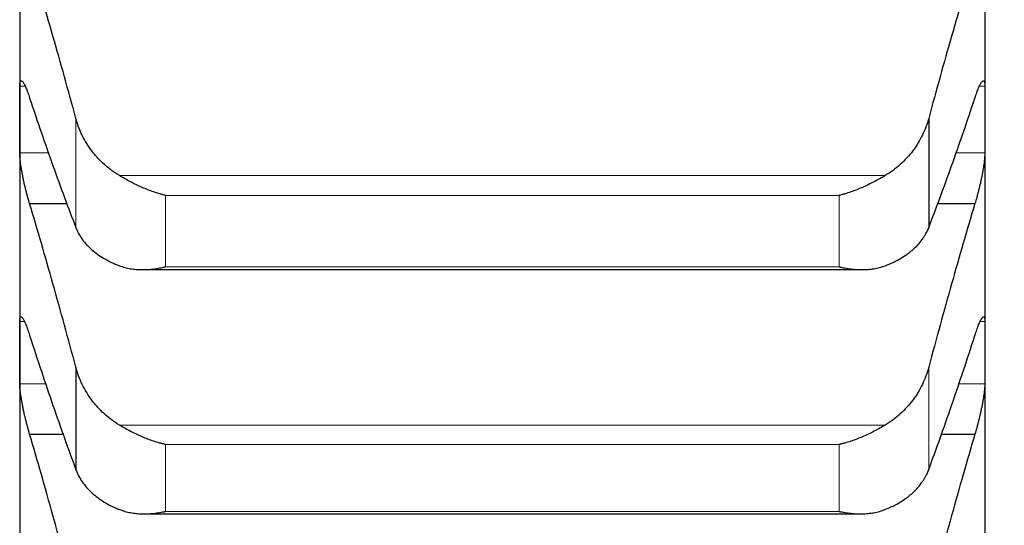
# Model space of a CAD drawing. Header units: inches. Extents: x 0 to 20790, y -12 to 14700.
# Tile 318 of 358: x 13645 to 13698, y 9249 to 9276. Entities that reach past the tile are written whole.
import ezdxf

# ---------------------------------------------------------------- set-up
doc = ezdxf.new("R2010")
doc.units = ezdxf.units.IN
doc.layers.add('1', color=7, linetype='Continuous', true_color=0xffffff)
doc.layers.add('254', color=7, linetype='Continuous', true_color=0xffffff)
doc.styles.add('latin_extended', font='simplex.shx')
doc.dimstyles.get("Standard").update_dxf_attribs({"dimtxt": 0.18, "dimasz": 0.18, "dimexe": 0.18, "dimexo": 0.0625, "dimgap": 0.09, "dimtad": 0, "dimtih": 1, "dimtoh": 1, "dimdec": 4, "dimzin": 0, "dimdsep": 46, "dimtxsty": 'Standard', "dimcen": 0.09, "dimadec": 0, "dimazin": 0, "dimtfac": 1, "dimtdec": 4, "dimtofl": 0, "dimtmove": 0, "dimatfit": 3, "dimfxl": 1, "dimtolj": 1, "dimtzin": 0, "dimarcsym": 0})

# ---------------------------------------------------------------- blocks, each defined once
blk = doc.blocks.new('_U5')
at = {"layer": '254', "color": 3, "linetype": 'Continuous', "lineweight": 13, "transparency": 16777216}
for p, q in [((13696.744, 9764.754), (13696.744, 7981.754)), ((13946.744, 9514.754), (13946.744, 7981.754)), ((13696.744, 8016.754), (12708.282, 8016.754)), ((13574.244, 8016.754), (13451.744, 8016.754)), ((13946.744, 8016.754), (13696.744, 8016.754)), ((14069.244, 8016.754), (14191.744, 8016.754))]:
    blk.add_line(p, q, dxfattribs=at)
at = {"layer": '254', "color": 3, "transparency": 16777216}
for points in [[(13574.244, 7996.337), (13574.244, 8037.17), (13696.744, 8016.754)], [(14069.244, 8037.17), (14069.244, 7996.337), (13946.744, 8016.754)]]:
    blk.add_solid(points, dxfattribs=at)
at = {"layer": 'Defpoints', "color": 0, "transparency": 16777216}
for p in [(13696.744, 9799.754), (13946.744, 9549.754), (13696.744, 8016.754)]:
    blk.add_point(p, dxfattribs=at)
at = {"layer": '254', "color": 2, "lineweight": 13, "transparency": 16777216, "insert": (12769.532, 8200.504), "char_height": 122.5, "attachment_point": 1, "style": 'latin_extended'}
blk.add_mtext('\\A1;250', dxfattribs=at)
blk = doc.blocks.new('_U6')
at = {"layer": '254', "color": 3, "linetype": 'Continuous', "lineweight": 13, "transparency": 16777216}
for p, q in [((13536.744, 9764.754), (13536.744, 8261.754)), ((13696.744, 9764.754), (13696.744, 8261.754)), ((13536.744, 8296.754), (12469.244, 8296.754)), ((13414.244, 8296.754), (13291.744, 8296.754)), ((13536.744, 8296.754), (13696.744, 8296.754)), ((13819.244, 8296.754), (13941.744, 8296.754))]:
    blk.add_line(p, q, dxfattribs=at)
at = {"layer": '254', "color": 3, "transparency": 16777216}
for points in [[(13414.244, 8276.337), (13414.244, 8317.17), (13536.744, 8296.754)], [(13819.244, 8317.17), (13819.244, 8276.337), (13696.744, 8296.754)]]:
    blk.add_solid(points, dxfattribs=at)
at = {"layer": 'Defpoints', "color": 0, "transparency": 16777216}
for p in [(13536.744, 9799.754), (13696.744, 9799.754), (13696.744, 8296.754)]:
    blk.add_point(p, dxfattribs=at)
at = {"layer": '254', "color": 2, "lineweight": 13, "transparency": 16777216, "insert": (12530.494, 8684.67), "char_height": 122.5, "attachment_point": 1, "style": 'latin_extended'}
blk.add_mtext('\\A1;\\C2;Flywheel\\P\\C2;90-240', dxfattribs=at)

msp = doc.modelspace()

# ---------------------------------------------------------------- linework, layer by layer
at = {"layer": '1', "color": 2, "linetype": 'Continuous', "lineweight": 25}
for p, q in [((13644.744, 9283.843), (13644.744, 9270.426)), ((13696.744, 9283.843), (13696.744, 9270.426)), ((13644.744, 9270.426), (13644.744, 9257.858)), ((13693.717, 9270.488), (13693.717, 9264.598)), ((13696.744, 9270.426), (13696.744, 9257.858)), ((13645.281, 9265.894), (13647.309, 9265.894)), ((13694.179, 9265.894), (13696.206, 9265.894)), ((13651.365, 9262.334), (13690.1, 9262.334)), ((13644.744, 9257.858), (13644.744, 9246.157)), ((13696.744, 9257.858), (13696.744, 9246.157)), ((13647.77, 9257.071), (13647.77, 9251.553)), ((13645.281, 9253.472), (13647.11, 9253.472)), ((13694.378, 9253.472), (13696.206, 9253.472)), ((13651.451, 9249.167), (13690.012, 9249.167))]:
    msp.add_line(p, q, dxfattribs=at)
at = {"layer": '1', "color": 110, "linetype": 'Continuous', "lineweight": 13}
for p, q in [((13644.746, 9272.224), (13645.036, 9272.224)), ((13696.453, 9272.224), (13696.741, 9272.224)), ((13647.77, 9270.488), (13647.77, 9264.598)), ((13644.746, 9268.629), (13646.334, 9268.629)), ((13695.154, 9268.629), (13696.741, 9268.629)), ((13650.112, 9267.405), (13691.375, 9267.405)), ((13652.6, 9266.335), (13688.888, 9266.335)), ((13652.6, 9266.335), (13652.6, 9262.489)), ((13688.888, 9266.335), (13688.888, 9262.489)), ((13652.6, 9262.489), (13688.888, 9262.489)), ((13644.746, 9259.536), (13645.003, 9259.536)), ((13696.49, 9259.536), (13696.741, 9259.536)), ((13693.717, 9257.071), (13693.717, 9251.553)), ((13644.746, 9256.179), (13646.178, 9256.179)), ((13695.31, 9256.179), (13696.741, 9256.179)), ((13650.112, 9253.956), (13691.375, 9253.956)), ((13652.6, 9252.905), (13688.888, 9252.905)), ((13652.6, 9252.905), (13652.6, 9249.302)), ((13688.888, 9252.905), (13688.888, 9249.302)), ((13652.6, 9249.302), (13688.888, 9249.302))]:
    msp.add_line(p, q, dxfattribs=at)
at = {"layer": '1', "color": 2, "linetype": 'Continuous', "lineweight": 25}
for points in [[(13647.77, 9270.488), (13647.566, 9271.244), (13647.157, 9272.739), (13646.537, 9274.934), (13645.912, 9277.08), (13645.492, 9278.478), (13645.281, 9279.17)], [(13696.206, 9279.17), (13695.995, 9278.478), (13695.575, 9277.08), (13694.95, 9274.934), (13694.331, 9272.739), (13693.921, 9271.244), (13693.717, 9270.488)], [(13644.744, 9270.426), (13644.744, 9271.026), (13644.745, 9271.625), (13644.746, 9272.224)], [(13696.741, 9272.224), (13696.743, 9271.625), (13696.744, 9271.026), (13696.744, 9270.426)], [(13645.281, 9271.58), (13645.492, 9270.945), (13645.912, 9269.701), (13646.537, 9267.916), (13647.157, 9266.21), (13647.566, 9265.126), (13647.77, 9264.598)], [(13693.717, 9264.598), (13693.921, 9265.126), (13694.331, 9266.21), (13694.95, 9267.916), (13695.575, 9269.701), (13695.995, 9270.945), (13696.206, 9271.58)], [(13644.746, 9268.629), (13644.745, 9269.228), (13644.744, 9269.827), (13644.744, 9270.426)], [(13696.744, 9270.426), (13696.744, 9269.827), (13696.743, 9269.228), (13696.741, 9268.629)], [(13647.77, 9257.071), (13647.566, 9257.836), (13647.157, 9259.35), (13646.537, 9261.577), (13645.912, 9263.761), (13645.492, 9265.188), (13645.281, 9265.894)], [(13696.206, 9265.894), (13695.995, 9265.188), (13695.575, 9263.761), (13694.95, 9261.577), (13694.331, 9259.35), (13693.921, 9257.836), (13693.717, 9257.071)], [(13644.744, 9257.858), (13644.744, 9258.417), (13644.745, 9258.977), (13644.746, 9259.536)], [(13696.741, 9259.536), (13696.743, 9258.977), (13696.744, 9258.417), (13696.744, 9257.858)], [(13645.281, 9258.783), (13645.492, 9258.13), (13645.912, 9256.849), (13646.537, 9255.003), (13647.157, 9253.234), (13647.566, 9252.105), (13647.77, 9251.553)], [(13693.717, 9251.553), (13693.921, 9252.105), (13694.331, 9253.234), (13694.95, 9255.003), (13695.575, 9256.849), (13695.995, 9258.13), (13696.206, 9258.783)], [(13644.746, 9256.179), (13644.745, 9256.739), (13644.744, 9257.298), (13644.744, 9257.858)], [(13696.744, 9257.858), (13696.744, 9257.298), (13696.743, 9256.739), (13696.741, 9256.179)], [(13647.77, 9244.523), (13647.566, 9245.295), (13647.157, 9246.826), (13646.537, 9249.083), (13645.912, 9251.301), (13645.492, 9252.753), (13645.281, 9253.472)], [(13696.206, 9253.472), (13695.995, 9252.753), (13695.575, 9251.301), (13694.95, 9249.083), (13694.331, 9246.826), (13693.921, 9245.295), (13693.717, 9244.523)]]:
    msp.add_open_spline(points, degree=3, dxfattribs=at)
for points, knots in [([(13644.746, 9272.224), (13644.746, 9272.259), (13644.748, 9272.322), (13644.757, 9272.399), (13644.765, 9272.439), (13644.773, 9272.464), (13644.776, 9272.471), (13644.782, 9272.484), (13644.786, 9272.49), (13644.803, 9272.515), (13644.82, 9272.523), (13644.845, 9272.516), (13644.85, 9272.513), (13644.858, 9272.509), (13644.861, 9272.507), (13644.866, 9272.503), (13644.88, 9272.493), (13644.907, 9272.465), (13644.933, 9272.428), (13644.96, 9272.386), (13644.974, 9272.361), (13645.018, 9272.279), (13645.048, 9272.214), (13645.096, 9272.102), (13645.112, 9272.062), (13645.137, 9271.998), (13645.145, 9271.976), (13645.162, 9271.931), (13645.17, 9271.908), (13645.213, 9271.791), (13645.247, 9271.689), (13645.281, 9271.58)], [0, 0, 0, 0, 0.0625, 0.125, 0.1875, 0.1875, 0.21875, 0.21875, 0.25, 0.25, 0.375, 0.375, 0.40625, 0.40625, 0.421875, 0.421875, 0.4375, 0.5, 0.5625, 0.5625, 0.625, 0.625, 0.75, 0.75, 0.8125, 0.8125, 0.84375, 0.84375, 0.875, 0.875, 1, 1, 1, 1]), ([(13696.206, 9271.58), (13696.241, 9271.689), (13696.275, 9271.79), (13696.325, 9271.93), (13696.342, 9271.974), (13696.366, 9272.038), (13696.375, 9272.059), (13696.391, 9272.099), (13696.399, 9272.119), (13696.439, 9272.214), (13696.47, 9272.279), (13696.513, 9272.36), (13696.527, 9272.384), (13696.547, 9272.417), (13696.554, 9272.427), (13696.567, 9272.445), (13696.574, 9272.454), (13696.605, 9272.493), (13696.627, 9272.511), (13696.652, 9272.518), (13696.657, 9272.519), (13696.666, 9272.519), (13696.671, 9272.518), (13696.683, 9272.512), (13696.691, 9272.506), (13696.712, 9272.476), (13696.723, 9272.443), (13696.732, 9272.386), (13696.733, 9272.374), (13696.736, 9272.348), (13696.737, 9272.334), (13696.74, 9272.291), (13696.741, 9272.259), (13696.741, 9272.224)], [0, 0, 0, 0, 0.125, 0.125, 0.1875, 0.1875, 0.21875, 0.21875, 0.25, 0.25, 0.375, 0.375, 0.4375, 0.4375, 0.46875, 0.46875, 0.5, 0.5, 0.625, 0.625, 0.65625, 0.65625, 0.6875, 0.6875, 0.75, 0.75, 0.875, 0.875, 0.90625, 0.90625, 0.9375, 0.9375, 1, 1, 1, 1]), ([(13650.112, 9267.405), (13649.966, 9267.491), (13649.826, 9267.584), (13649.558, 9267.782), (13649.3, 9267.992), (13649.064, 9268.226), (13648.923, 9268.379), (13648.895, 9268.41), (13648.84, 9268.473), (13648.813, 9268.505), (13648.733, 9268.601), (13648.681, 9268.666), (13648.532, 9268.865), (13648.439, 9269.001), (13648.267, 9269.28), (13648.188, 9269.423), (13648.08, 9269.643), (13648.046, 9269.718), (13647.997, 9269.83), (13647.981, 9269.868), (13647.95, 9269.944), (13647.935, 9269.983), (13647.863, 9270.175), (13647.813, 9270.331), (13647.77, 9270.488)], [0, 0, 0, 0, 0.125, 0.125, 0.25, 0.375, 0.375, 0.40625, 0.40625, 0.4375, 0.4375, 0.5, 0.5, 0.625, 0.625, 0.75, 0.75, 0.8125, 0.8125, 0.84375, 0.84375, 0.875, 0.875, 1, 1, 1, 1]), ([(13693.717, 9270.488), (13693.675, 9270.33), (13693.625, 9270.176), (13693.51, 9269.871), (13693.381, 9269.573), (13693.224, 9269.286), (13693.094, 9269.075), (13693.049, 9269.005), (13692.979, 9268.902), (13692.955, 9268.868), (13692.907, 9268.8), (13692.882, 9268.767), (13692.757, 9268.601), (13692.546, 9268.347), (13692.311, 9268.114), (13692.064, 9267.891), (13691.934, 9267.785), (13691.764, 9267.66), (13691.73, 9267.635), (13691.661, 9267.587), (13691.556, 9267.515), (13691.448, 9267.448), (13691.375, 9267.405)], [0, 0, 0, 0, 0.125, 0.125, 0.25, 0.375, 0.375, 0.4375, 0.4375, 0.46875, 0.46875, 0.5, 0.5, 0.625, 0.75, 0.75, 0.875, 0.875, 0.90625, 0.90625, 0.9375, 1, 1, 1, 1]), ([(13645.281, 9265.894), (13645.247, 9266.004), (13645.213, 9266.119), (13645.162, 9266.299), (13645.146, 9266.36), (13645.121, 9266.453), (13645.113, 9266.485), (13645.096, 9266.548), (13645.088, 9266.58), (13645.048, 9266.739), (13645.018, 9266.867), (13644.974, 9267.06), (13644.96, 9267.124), (13644.94, 9267.221), (13644.933, 9267.254), (13644.92, 9267.318), (13644.914, 9267.35), (13644.883, 9267.508), (13644.86, 9267.631), (13644.835, 9267.78), (13644.831, 9267.809), (13644.821, 9267.868), (13644.817, 9267.897), (13644.804, 9267.983), (13644.796, 9268.038), (13644.776, 9268.198), (13644.765, 9268.297), (13644.756, 9268.41), (13644.754, 9268.432), (13644.751, 9268.475), (13644.75, 9268.496), (13644.747, 9268.557), (13644.746, 9268.594), (13644.746, 9268.629)], [0, 0, 0, 0, 0.125, 0.125, 0.1875, 0.1875, 0.21875, 0.21875, 0.25, 0.25, 0.375, 0.375, 0.4375, 0.4375, 0.46875, 0.46875, 0.5, 0.5, 0.625, 0.625, 0.65625, 0.65625, 0.6875, 0.6875, 0.75, 0.75, 0.875, 0.875, 0.90625, 0.90625, 0.9375, 0.9375, 1, 1, 1, 1]), ([(13696.741, 9268.629), (13696.741, 9268.594), (13696.739, 9268.519), (13696.731, 9268.392), (13696.722, 9268.298), (13696.714, 9268.223), (13696.711, 9268.198), (13696.705, 9268.146), (13696.702, 9268.119), (13696.684, 9267.986), (13696.668, 9267.873), (13696.643, 9267.724), (13696.638, 9267.693), (13696.63, 9267.648), (13696.627, 9267.632), (13696.621, 9267.601), (13696.607, 9267.524), (13696.581, 9267.383), (13696.555, 9267.256), (13696.528, 9267.128), (13696.514, 9267.063), (13696.47, 9266.868), (13696.439, 9266.74), (13696.392, 9266.55), (13696.376, 9266.487), (13696.351, 9266.394), (13696.342, 9266.363), (13696.326, 9266.301), (13696.317, 9266.271), (13696.275, 9266.12), (13696.241, 9266.004), (13696.206, 9265.894)], [0, 0, 0, 0, 0.0625, 0.125, 0.1875, 0.1875, 0.21875, 0.21875, 0.25, 0.25, 0.375, 0.375, 0.40625, 0.40625, 0.421875, 0.421875, 0.4375, 0.5, 0.5625, 0.5625, 0.625, 0.625, 0.75, 0.75, 0.8125, 0.8125, 0.84375, 0.84375, 0.875, 0.875, 1, 1, 1, 1]), ([(13652.6, 9266.335), (13652.596, 9266.336), (13652.593, 9266.337), (13652.587, 9266.339), (13652.583, 9266.339), (13652.573, 9266.342), (13652.553, 9266.347), (13652.507, 9266.359), (13652.414, 9266.383), (13652.229, 9266.435), (13652.072, 9266.486), (13651.758, 9266.594), (13651.55, 9266.676), (13651.239, 9266.812), (13651.136, 9266.859), (13650.98, 9266.934), (13650.928, 9266.959), (13650.825, 9267.011), (13650.773, 9267.038), (13650.618, 9267.118), (13650.516, 9267.174), (13650.313, 9267.287), (13650.212, 9267.345), (13650.112, 9267.405)], [0, 0, 0, 0, 0.003906, 0.003906, 0.007813, 0.007813, 0.015625, 0.03125, 0.0625, 0.125, 0.25, 0.25, 0.5, 0.5, 0.625, 0.625, 0.6875, 0.6875, 0.75, 0.75, 0.875, 0.875, 1, 1, 1, 1]), ([(13691.375, 9267.405), (13691.276, 9267.345), (13691.175, 9267.288), (13690.974, 9267.175), (13690.873, 9267.12), (13690.669, 9267.014), (13690.566, 9266.962), (13690.36, 9266.863), (13690.256, 9266.815), (13690.046, 9266.723), (13689.941, 9266.68), (13689.731, 9266.597), (13689.626, 9266.559), (13689.416, 9266.486), (13689.311, 9266.452), (13689.152, 9266.406), (13689.073, 9266.383), (13688.981, 9266.359), (13688.934, 9266.347), (13688.914, 9266.342), (13688.901, 9266.339), (13688.894, 9266.337), (13688.888, 9266.335)], [0, 0, 0, 0, 0.125, 0.125, 0.25, 0.25, 0.375, 0.375, 0.5, 0.5, 0.625, 0.625, 0.75, 0.75, 0.875, 0.875, 0.9375, 0.96875, 0.984375, 0.992187, 0.992187, 1, 1, 1, 1]), ([(13647.77, 9264.598), (13647.813, 9264.487), (13647.863, 9264.38), (13647.977, 9264.17), (13648.106, 9263.966), (13648.264, 9263.772), (13648.393, 9263.631), (13648.438, 9263.585), (13648.509, 9263.516), (13648.532, 9263.494), (13648.581, 9263.449), (13648.605, 9263.427), (13648.73, 9263.317), (13648.942, 9263.15), (13649.177, 9262.999), (13649.424, 9262.855), (13649.553, 9262.788), (13649.723, 9262.708), (13649.758, 9262.692), (13649.827, 9262.661), (13649.932, 9262.616), (13650.039, 9262.573), (13650.112, 9262.545)], [0, 0, 0, 0, 0.125, 0.125, 0.25, 0.375, 0.375, 0.4375, 0.4375, 0.46875, 0.46875, 0.5, 0.5, 0.625, 0.75, 0.75, 0.875, 0.875, 0.90625, 0.90625, 0.9375, 1, 1, 1, 1]), ([(13691.375, 9262.545), (13691.521, 9262.6), (13691.661, 9262.659), (13691.93, 9262.785), (13692.188, 9262.92), (13692.424, 9263.072), (13692.565, 9263.172), (13692.592, 9263.192), (13692.647, 9263.233), (13692.674, 9263.254), (13692.755, 9263.317), (13692.806, 9263.36), (13692.956, 9263.491), (13693.049, 9263.582), (13693.22, 9263.769), (13693.299, 9263.865), (13693.407, 9264.015), (13693.442, 9264.065), (13693.491, 9264.142), (13693.506, 9264.168), (13693.537, 9264.221), (13693.552, 9264.247), (13693.625, 9264.379), (13693.675, 9264.487), (13693.717, 9264.598)], [0, 0, 0, 0, 0.125, 0.125, 0.25, 0.375, 0.375, 0.40625, 0.40625, 0.4375, 0.4375, 0.5, 0.5, 0.625, 0.625, 0.75, 0.75, 0.8125, 0.8125, 0.84375, 0.84375, 0.875, 0.875, 1, 1, 1, 1]), ([(13650.112, 9262.545), (13650.212, 9262.508), (13650.312, 9262.477), (13650.513, 9262.424), (13650.615, 9262.402), (13650.818, 9262.368), (13650.921, 9262.356), (13651.128, 9262.339), (13651.232, 9262.335), (13651.442, 9262.333), (13651.547, 9262.336), (13651.756, 9262.349), (13651.861, 9262.359), (13652.071, 9262.386), (13652.177, 9262.402), (13652.335, 9262.431), (13652.414, 9262.447), (13652.507, 9262.467), (13652.553, 9262.478), (13652.573, 9262.483), (13652.586, 9262.486), (13652.593, 9262.487), (13652.6, 9262.489)], [0, 0, 0, 0, 0.125, 0.125, 0.25, 0.25, 0.375, 0.375, 0.5, 0.5, 0.625, 0.625, 0.75, 0.75, 0.875, 0.875, 0.9375, 0.96875, 0.984375, 0.992188, 0.992188, 1, 1, 1, 1]), ([(13688.888, 9262.489), (13688.891, 9262.488), (13688.894, 9262.487), (13688.901, 9262.486), (13688.904, 9262.485), (13688.914, 9262.483), (13688.934, 9262.478), (13688.981, 9262.467), (13689.073, 9262.447), (13689.152, 9262.431), (13689.31, 9262.402), (13689.415, 9262.386), (13689.729, 9262.346), (13689.937, 9262.333), (13690.248, 9262.334), (13690.352, 9262.339), (13690.507, 9262.351), (13690.559, 9262.356), (13690.663, 9262.369), (13690.715, 9262.376), (13690.87, 9262.402), (13690.972, 9262.423), (13691.175, 9262.476), (13691.275, 9262.508), (13691.375, 9262.545)], [0, 0, 0, 0, 0.003906, 0.003906, 0.007812, 0.007812, 0.015625, 0.03125, 0.0625, 0.125, 0.125, 0.25, 0.25, 0.5, 0.5, 0.625, 0.625, 0.6875, 0.6875, 0.75, 0.75, 0.875, 0.875, 1, 1, 1, 1]), ([(13644.746, 9259.536), (13644.746, 9259.569), (13644.748, 9259.628), (13644.757, 9259.698), (13644.765, 9259.732), (13644.773, 9259.753), (13644.776, 9259.759), (13644.782, 9259.77), (13644.786, 9259.774), (13644.803, 9259.793), (13644.82, 9259.795), (13644.845, 9259.781), (13644.85, 9259.778), (13644.858, 9259.771), (13644.861, 9259.769), (13644.866, 9259.764), (13644.88, 9259.75), (13644.907, 9259.717), (13644.933, 9259.675), (13644.96, 9259.627), (13644.974, 9259.601), (13645.018, 9259.512), (13645.048, 9259.442), (13645.096, 9259.323), (13645.112, 9259.282), (13645.137, 9259.215), (13645.145, 9259.192), (13645.162, 9259.145), (13645.17, 9259.121), (13645.213, 9259), (13645.247, 9258.895), (13645.281, 9258.783)], [0, 0, 0, 0, 0.0625, 0.125, 0.1875, 0.1875, 0.21875, 0.21875, 0.25, 0.25, 0.375, 0.375, 0.40625, 0.40625, 0.421875, 0.421875, 0.4375, 0.5, 0.5625, 0.5625, 0.625, 0.625, 0.75, 0.75, 0.8125, 0.8125, 0.84375, 0.84375, 0.875, 0.875, 1, 1, 1, 1]), ([(13696.206, 9258.783), (13696.241, 9258.895), (13696.275, 9258.999), (13696.325, 9259.144), (13696.342, 9259.191), (13696.366, 9259.257), (13696.375, 9259.279), (13696.391, 9259.321), (13696.399, 9259.342), (13696.439, 9259.442), (13696.47, 9259.511), (13696.513, 9259.599), (13696.527, 9259.626), (13696.547, 9259.662), (13696.554, 9259.673), (13696.567, 9259.695), (13696.574, 9259.704), (13696.605, 9259.749), (13696.627, 9259.773), (13696.652, 9259.787), (13696.657, 9259.789), (13696.666, 9259.791), (13696.671, 9259.791), (13696.683, 9259.79), (13696.691, 9259.786), (13696.712, 9259.764), (13696.723, 9259.736), (13696.732, 9259.685), (13696.733, 9259.674), (13696.736, 9259.651), (13696.737, 9259.638), (13696.74, 9259.598), (13696.741, 9259.569), (13696.741, 9259.536)], [0, 0, 0, 0, 0.125, 0.125, 0.1875, 0.1875, 0.21875, 0.21875, 0.25, 0.25, 0.375, 0.375, 0.4375, 0.4375, 0.46875, 0.46875, 0.5, 0.5, 0.625, 0.625, 0.65625, 0.65625, 0.6875, 0.6875, 0.75, 0.75, 0.875, 0.875, 0.90625, 0.90625, 0.9375, 0.9375, 1, 1, 1, 1]), ([(13650.112, 9253.956), (13649.966, 9254.043), (13649.826, 9254.137), (13649.558, 9254.337), (13649.3, 9254.549), (13649.064, 9254.785), (13648.923, 9254.94), (13648.895, 9254.971), (13648.84, 9255.035), (13648.813, 9255.067), (13648.733, 9255.164), (13648.681, 9255.23), (13648.532, 9255.43), (13648.439, 9255.568), (13648.267, 9255.85), (13648.188, 9255.994), (13648.08, 9256.217), (13648.046, 9256.292), (13647.997, 9256.406), (13647.981, 9256.444), (13647.95, 9256.521), (13647.935, 9256.56), (13647.863, 9256.754), (13647.813, 9256.912), (13647.77, 9257.071)], [0, 0, 0, 0, 0.125, 0.125, 0.25, 0.375, 0.375, 0.40625, 0.40625, 0.4375, 0.4375, 0.5, 0.5, 0.625, 0.625, 0.75, 0.75, 0.8125, 0.8125, 0.84375, 0.84375, 0.875, 0.875, 1, 1, 1, 1]), ([(13693.717, 9257.071), (13693.675, 9256.912), (13693.625, 9256.755), (13693.51, 9256.447), (13693.381, 9256.145), (13693.224, 9255.855), (13693.094, 9255.642), (13693.049, 9255.572), (13692.979, 9255.468), (13692.955, 9255.433), (13692.907, 9255.365), (13692.882, 9255.331), (13692.757, 9255.164), (13692.546, 9254.907), (13692.311, 9254.672), (13692.064, 9254.447), (13691.934, 9254.34), (13691.764, 9254.214), (13691.73, 9254.189), (13691.661, 9254.14), (13691.556, 9254.068), (13691.448, 9254), (13691.375, 9253.956)], [0, 0, 0, 0, 0.125, 0.125, 0.25, 0.375, 0.375, 0.4375, 0.4375, 0.46875, 0.46875, 0.5, 0.5, 0.625, 0.75, 0.75, 0.875, 0.875, 0.90625, 0.90625, 0.9375, 1, 1, 1, 1]), ([(13645.281, 9253.472), (13645.247, 9253.586), (13645.213, 9253.703), (13645.162, 9253.885), (13645.146, 9253.947), (13645.121, 9254.041), (13645.113, 9254.072), (13645.096, 9254.136), (13645.088, 9254.168), (13645.048, 9254.328), (13645.018, 9254.457), (13644.974, 9254.649), (13644.96, 9254.713), (13644.94, 9254.81), (13644.933, 9254.842), (13644.92, 9254.906), (13644.914, 9254.937), (13644.883, 9255.094), (13644.86, 9255.215), (13644.835, 9255.361), (13644.831, 9255.39), (13644.821, 9255.447), (13644.817, 9255.476), (13644.804, 9255.559), (13644.796, 9255.613), (13644.776, 9255.768), (13644.765, 9255.864), (13644.756, 9255.972), (13644.754, 9255.993), (13644.751, 9256.034), (13644.75, 9256.054), (13644.747, 9256.111), (13644.746, 9256.147), (13644.746, 9256.179)], [0, 0, 0, 0, 0.125, 0.125, 0.1875, 0.1875, 0.21875, 0.21875, 0.25, 0.25, 0.375, 0.375, 0.4375, 0.4375, 0.46875, 0.46875, 0.5, 0.5, 0.625, 0.625, 0.65625, 0.65625, 0.6875, 0.6875, 0.75, 0.75, 0.875, 0.875, 0.90625, 0.90625, 0.9375, 0.9375, 1, 1, 1, 1]), ([(13696.741, 9256.179), (13696.741, 9256.147), (13696.739, 9256.076), (13696.731, 9255.955), (13696.722, 9255.864), (13696.714, 9255.792), (13696.711, 9255.768), (13696.705, 9255.718), (13696.702, 9255.692), (13696.684, 9255.562), (13696.668, 9255.452), (13696.643, 9255.306), (13696.638, 9255.276), (13696.63, 9255.231), (13696.627, 9255.216), (13696.621, 9255.186), (13696.607, 9255.109), (13696.581, 9254.97), (13696.555, 9254.844), (13696.528, 9254.717), (13696.514, 9254.653), (13696.47, 9254.458), (13696.439, 9254.329), (13696.392, 9254.139), (13696.376, 9254.075), (13696.351, 9253.981), (13696.342, 9253.95), (13696.326, 9253.887), (13696.317, 9253.856), (13696.275, 9253.703), (13696.241, 9253.586), (13696.206, 9253.472)], [0, 0, 0, 0, 0.0625, 0.125, 0.1875, 0.1875, 0.21875, 0.21875, 0.25, 0.25, 0.375, 0.375, 0.40625, 0.40625, 0.421875, 0.421875, 0.4375, 0.5, 0.5625, 0.5625, 0.625, 0.625, 0.75, 0.75, 0.8125, 0.8125, 0.84375, 0.84375, 0.875, 0.875, 1, 1, 1, 1]), ([(13652.6, 9252.905), (13652.596, 9252.906), (13652.593, 9252.907), (13652.587, 9252.908), (13652.583, 9252.909), (13652.573, 9252.911), (13652.553, 9252.916), (13652.507, 9252.927), (13652.414, 9252.95), (13652.229, 9253), (13652.072, 9253.048), (13651.758, 9253.153), (13651.55, 9253.232), (13651.239, 9253.365), (13651.136, 9253.412), (13650.98, 9253.486), (13650.928, 9253.511), (13650.825, 9253.562), (13650.773, 9253.589), (13650.618, 9253.669), (13650.516, 9253.724), (13650.313, 9253.838), (13650.212, 9253.896), (13650.112, 9253.956)], [0, 0, 0, 0, 0.003906, 0.003906, 0.007812, 0.007812, 0.015625, 0.03125, 0.0625, 0.125, 0.25, 0.25, 0.5, 0.5, 0.625, 0.625, 0.6875, 0.6875, 0.75, 0.75, 0.875, 0.875, 1, 1, 1, 1]), ([(13691.375, 9253.956), (13691.276, 9253.897), (13691.175, 9253.838), (13690.974, 9253.726), (13690.873, 9253.671), (13690.669, 9253.565), (13690.566, 9253.514), (13690.36, 9253.416), (13690.256, 9253.369), (13690.046, 9253.278), (13689.941, 9253.236), (13689.731, 9253.156), (13689.626, 9253.118), (13689.416, 9253.048), (13689.311, 9253.016), (13689.152, 9252.971), (13689.073, 9252.95), (13688.981, 9252.927), (13688.934, 9252.916), (13688.914, 9252.911), (13688.901, 9252.908), (13688.894, 9252.907), (13688.888, 9252.905)], [0, 0, 0, 0, 0.125, 0.125, 0.25, 0.25, 0.375, 0.375, 0.5, 0.5, 0.625, 0.625, 0.75, 0.75, 0.875, 0.875, 0.9375, 0.96875, 0.984375, 0.992188, 0.992188, 1, 1, 1, 1]), ([(13647.77, 9251.553), (13647.813, 9251.438), (13647.863, 9251.325), (13647.977, 9251.106), (13648.106, 9250.893), (13648.264, 9250.69), (13648.393, 9250.543), (13648.438, 9250.494), (13648.509, 9250.422), (13648.532, 9250.398), (13648.581, 9250.352), (13648.605, 9250.328), (13648.73, 9250.214), (13648.942, 9250.039), (13649.177, 9249.88), (13649.424, 9249.73), (13649.553, 9249.658), (13649.723, 9249.574), (13649.758, 9249.558), (13649.827, 9249.525), (13649.932, 9249.478), (13650.039, 9249.433), (13650.112, 9249.404)], [0, 0, 0, 0, 0.125, 0.125, 0.25, 0.375, 0.375, 0.4375, 0.4375, 0.46875, 0.46875, 0.5, 0.5, 0.625, 0.75, 0.75, 0.875, 0.875, 0.90625, 0.90625, 0.9375, 1, 1, 1, 1]), ([(13691.375, 9249.404), (13691.521, 9249.462), (13691.661, 9249.523), (13691.93, 9249.656), (13692.188, 9249.797), (13692.424, 9249.956), (13692.565, 9250.061), (13692.592, 9250.083), (13692.647, 9250.126), (13692.674, 9250.148), (13692.755, 9250.214), (13692.806, 9250.259), (13692.956, 9250.396), (13693.049, 9250.491), (13693.22, 9250.686), (13693.299, 9250.787), (13693.407, 9250.944), (13693.442, 9250.997), (13693.491, 9251.077), (13693.506, 9251.104), (13693.537, 9251.159), (13693.552, 9251.186), (13693.625, 9251.325), (13693.675, 9251.438), (13693.717, 9251.553)], [0, 0, 0, 0, 0.125, 0.125, 0.25, 0.375, 0.375, 0.40625, 0.40625, 0.4375, 0.4375, 0.5, 0.5, 0.625, 0.625, 0.75, 0.75, 0.8125, 0.8125, 0.84375, 0.84375, 0.875, 0.875, 1, 1, 1, 1]), ([(13650.112, 9249.404), (13650.212, 9249.365), (13650.312, 9249.331), (13650.513, 9249.275), (13650.615, 9249.251), (13650.818, 9249.213), (13650.921, 9249.199), (13651.128, 9249.178), (13651.232, 9249.171), (13651.442, 9249.166), (13651.547, 9249.167), (13651.756, 9249.176), (13651.861, 9249.184), (13652.071, 9249.207), (13652.177, 9249.222), (13652.335, 9249.248), (13652.414, 9249.263), (13652.507, 9249.282), (13652.553, 9249.291), (13652.573, 9249.296), (13652.586, 9249.299), (13652.593, 9249.3), (13652.6, 9249.302)], [0, 0, 0, 0, 0.125, 0.125, 0.25, 0.25, 0.375, 0.375, 0.5, 0.5, 0.625, 0.625, 0.75, 0.75, 0.875, 0.875, 0.9375, 0.96875, 0.984375, 0.992187, 0.992187, 1, 1, 1, 1]), ([(13688.888, 9249.302), (13688.891, 9249.301), (13688.894, 9249.3), (13688.901, 9249.299), (13688.904, 9249.298), (13688.914, 9249.296), (13688.934, 9249.291), (13688.981, 9249.282), (13689.073, 9249.263), (13689.152, 9249.248), (13689.31, 9249.222), (13689.415, 9249.207), (13689.729, 9249.173), (13689.937, 9249.163), (13690.248, 9249.171), (13690.352, 9249.177), (13690.507, 9249.193), (13690.559, 9249.199), (13690.663, 9249.213), (13690.715, 9249.222), (13690.87, 9249.25), (13690.972, 9249.274), (13691.175, 9249.331), (13691.275, 9249.365), (13691.375, 9249.404)], [0, 0, 0, 0, 0.003906, 0.003906, 0.007812, 0.007812, 0.015625, 0.03125, 0.0625, 0.125, 0.125, 0.25, 0.25, 0.5, 0.5, 0.625, 0.625, 0.6875, 0.6875, 0.75, 0.75, 0.875, 0.875, 1, 1, 1, 1])]:
    msp.add_open_spline(points, degree=3, knots=knots, dxfattribs=at)

# ---------------------------------------------------------------- dimensions: what is measured, and where the dimension line sits
at = {"layer": '254', "color": 2, "linetype": 'Continuous', "lineweight": 13}
dim = msp.add_linear_dim(base=(13696.744, 8296.754), p1=(13536.744, 9799.754), p2=(13696.744, 9799.754), text='\\C2;Flywheel\\P\\C2;90-240', dimstyle='Standard', override={"dimscale": 35, "dimtxt": 3.5, "dimasz": 3.5, "dimexe": 1, "dimexo": 1, "dimgap": 1.75, "dimtad": 1, "dimtih": 1, "dimtoh": 0, "dimdec": 2, "dimlfac": 0.028571, "dimzin": 8, "dimdsep": 46, "dimlunit": 2, "dimpost": '', "dimtxsty": 'latin_extended', "dimsah": 1, "dimse1": 0, "dimse2": 0, "dimsd1": 0, "dimsd2": 0, "dimclrd": 3, "dimclre": 3, "dimclrt": 2, "dimtol": 0, "dimtm": -0.1, "dimtfac": 0.714286, "dimtdec": 3, "dimtofl": 1, "dimtmove": 0, "dimtzin": 8, "dimlwd": 13, "dimlwe": 13}, dxfattribs=at)
dim.commit()
dim.dimension.update_dxf_attribs({"geometry": '_U6', "text_midpoint": (12880.494, 8296.754), "dimtype": 160})
dim = msp.add_linear_dim(base=(13696.744, 8016.754), p1=(13946.744, 9549.754), p2=(13696.744, 9799.754), dimstyle='Standard', override={"dimscale": 35, "dimtxt": 3.5, "dimasz": 3.5, "dimexe": 1, "dimexo": 1, "dimgap": 1.75, "dimtad": 1, "dimtih": 1, "dimtoh": 0, "dimdec": 2, "dimlfac": 1, "dimzin": 8, "dimdsep": 46, "dimlunit": 2, "dimtxsty": 'latin_extended', "dimsah": 1, "dimse1": 0, "dimse2": 0, "dimsd1": 0, "dimsd2": 0, "dimclrd": 3, "dimclre": 3, "dimclrt": 2, "dimtol": 0, "dimtm": -0.1, "dimtfac": 0.714286, "dimtdec": 3, "dimtofl": 1, "dimtmove": 0, "dimtzin": 8, "dimlwd": 13, "dimlwe": 13}, dxfattribs=at)
dim.commit()
dim.dimension.update_dxf_attribs({"geometry": '_U5', "text_midpoint": (12927.032, 8016.754), "dimtype": 160})

doc.saveas('drawing.dxf')
